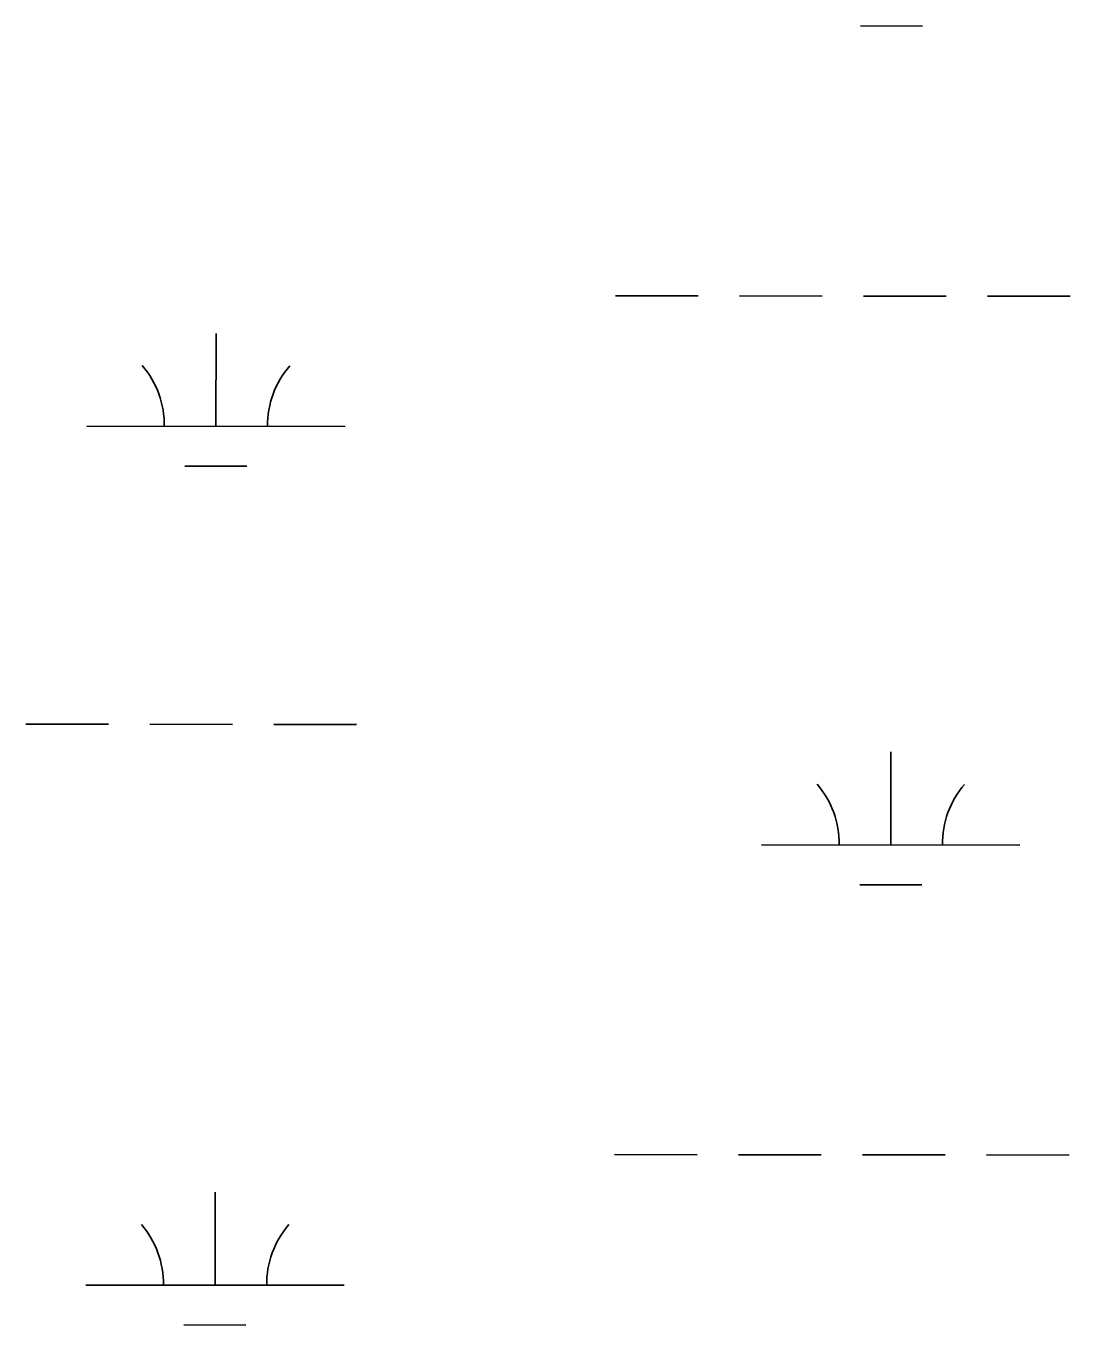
# Model space of a CAD drawing. Extents: x 3148686 to 3186545, y 916144 to 941516.
# Drawn here: x 3157163 to 3157567, y 928238 to 928741 of the extents above; entities that cross this region are included whole.
import ezdxf

# ---------------------------------------------------------------- set-up
doc = ezdxf.new("R2010")
doc.units = 0
doc.layers.add('V-WETL-SWMP', color=7, linetype='Continuous')

msp = doc.modelspace()

# ---------------------------------------------------------------- linework, layer by layer
at = {"layer": 'V-WETL-SWMP'}
for p, q in [((3157485.87, 928741.11), (3157509.87, 928741.09)), ((3157390.92, 928636.57), (3157422.92, 928636.54)), ((3157438.92, 928636.52), (3157470.92, 928636.49)), ((3157486.92, 928636.47), (3157518.92, 928636.44)), ((3157534.92, 928636.42), (3157566.92, 928636.39)), ((3157236.27, 928585.99), (3157236.31, 928621.99)), ((3157186.27, 928586.05), (3157286.27, 928585.94)), ((3157224.26, 928570.58), (3157248.26, 928570.55)), ((3157162.74, 928470.64), (3157194.74, 928470.61)), ((3157210.74, 928470.59), (3157242.74, 928470.55)), ((3157258.74, 928470.54), (3157290.74, 928470.5)), ((3157497.54, 928423.86), (3157497.58, 928459.86)), ((3157447.54, 928423.91), (3157547.54, 928423.8)), ((3157485.52, 928408.44), (3157509.52, 928408.41)), ((3157390.57, 928303.9), (3157422.57, 928303.86)), ((3157438.57, 928303.85), (3157470.57, 928303.81)), ((3157486.57, 928303.8), (3157518.57, 928303.76)), ((3157534.57, 928303.75), (3157566.57, 928303.71)), ((3157235.92, 928253.32), (3157235.96, 928289.32)), ((3157185.92, 928253.37), (3157285.92, 928253.27)), ((3157223.91, 928237.9), (3157247.91, 928237.88))]:
    msp.add_line(p, q, dxfattribs=at)
for centre, start, end in [((3157181.03, 928586.53), 359.1678, 40.7115), ((3157291.52, 928586.41), 139.1678, 180.7115), ((3157442.3, 928424.39), 359.1678, 40.7115), ((3157552.78, 928424.27), 139.1678, 180.7115), ((3157180.68, 928253.85), 359.1678, 40.7115), ((3157291.17, 928253.74), 139.1678, 180.7115)]:
    msp.add_arc(centre, 35.25, start, end, dxfattribs=at)

doc.saveas('drawing.dxf')
